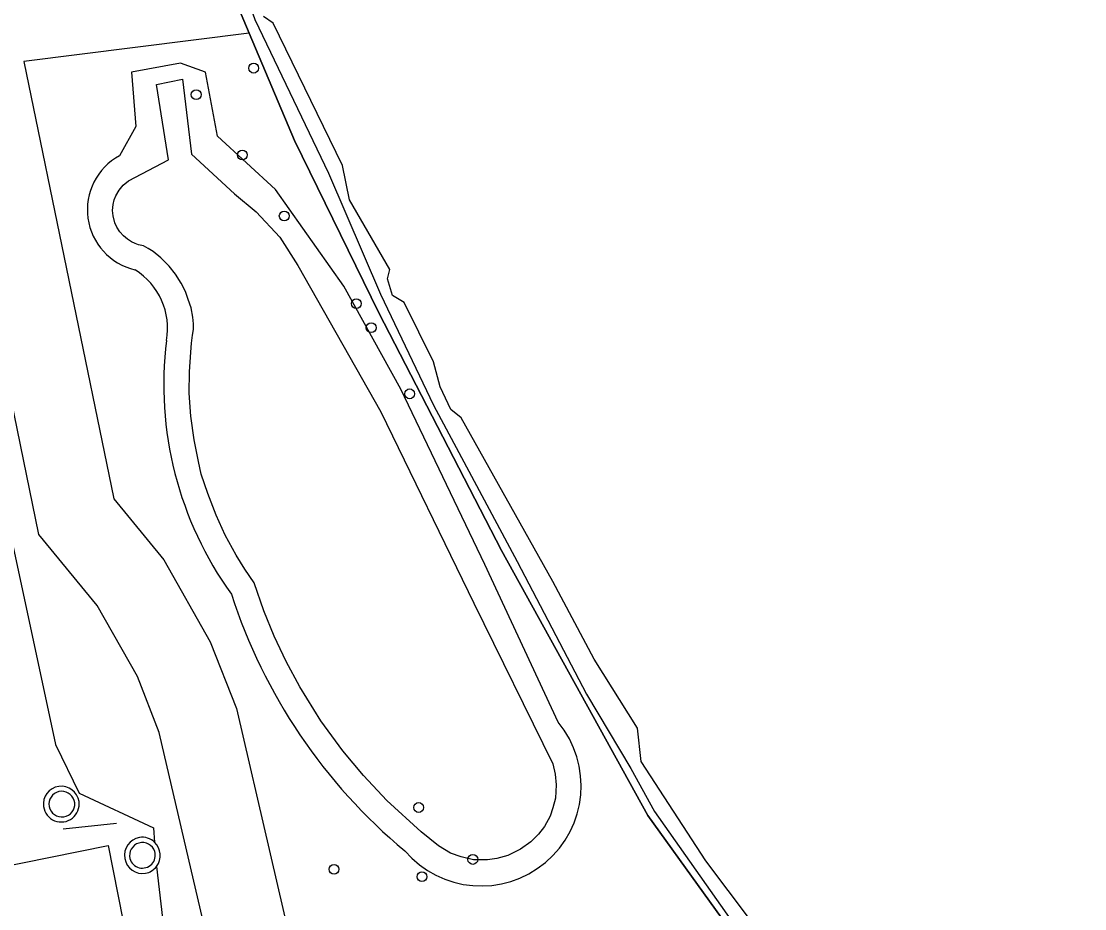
# Model space of a CAD drawing. Extents: x 160203 to 161526, y 379529 to 381797.
# Drawn here: x 161108.9 to 161214.5, y 380301.2 to 380389.4 of the extents above; entities that cross this region are included whole.
import ezdxf

# ---------------------------------------------------------------- set-up
doc = ezdxf.new("R2010")
doc.units = 0
for name, color, linetype in [('IMGEO_Boom', 7, 'Continuous'), ('IMGEO_Groenvoorziening', 7, 'Continuous'), ('IMGEO_Hek', 7, 'Continuous'), ('IMGEO_Loofbos', 7, 'Continuous'), ('IMGEO_Meer_plas_ven_vijver', 7, 'Continuous'), ('IMGEO_Terreindeel_open', 7, 'Continuous'), ('IMGEO_Waterloop', 7, 'Continuous')]:
    doc.layers.add(name, color=color, linetype=linetype)

msp = doc.modelspace()

# ---------------------------------------------------------------- linework, layer by layer
at = {"layer": 'IMGEO_Boom'}
for centre in [(161131.97, 380384.71), (161126.26, 380382.08), (161130.84, 380376.09), (161135, 380370.03), (161142.16, 380361.33), (161143.63, 380358.94), (161147.45, 380352.37), (161148.34, 380311.3), (161153.72, 380306.14), (161139.94, 380305.16), (161148.67, 380304.43)]:
    msp.add_circle(centre, 0.489, dxfattribs=at)
at = {"layer": 'IMGEO_Groenvoorziening'}
for points in [[(161125.8, 380435.7), (161125.72, 380432.7), (161125.45, 380428.66), (161126.24, 380415.69), (161127.56, 380407.28), (161128.2, 380404.06), (161129.96, 380397.99), (161130.03, 380396.69), (161130.52, 380394), (161132.08, 380389.55), (161139.4, 380374.27), (161144.57, 380362.28), (161149.83, 380351.26), (161158.11, 380335.72), (161165, 380322.55), (161169.4, 380315.18), (161171.76, 380310.91), (161182.4, 380295.77)], [(161214.45, 380233.59), (161214.03, 380235.52), (161213.33, 380250), (161213.14, 380254.07), (161208.11, 380270.05), (161196.61, 380282.55), (161182.13, 380295.16), (161171.08, 380310.5), (161156.56, 380336.8), (161144.38, 380360.41), (161136.01, 380377.53), (161131.53, 380388.18)], [(161162.19, 380319.78), (161154.91, 380335.43), (161146.58, 380352.83), (161140.91, 380363.07), (161134.13, 380372.66), (161128.38, 380377.96), (161127.2, 380384.3), (161124.69, 380385.19), (161119.83, 380384.3), (161120.27, 380378.92), (161118.65, 380376.01)], [(161106.06, 380305.22), (161117.52, 380307.51), (161128.87, 380250), (161129.92, 380244.63), (161054.54, 380229.91)]]:
    msp.add_lwpolyline(points, dxfattribs=at)
for centre, radius, start, end in [((161121.58, 380370.64), 6.12, 118.6692, 256.8114), ((161116.58, 380358.87), 6.84, 349.9051, 58.1502), ((161158.57, 380353.28), 35.53, 172.9006, 215.8144), ((161182.52, 380349.54), 55.45, 197.9153, 230.118), ((161154.53, 380313.45), 9.94, 220.4771, 39.5695), ((161112.87, 380311.63), 1.78, 8.4489, 187.8658), ((161112.87, 380311.64), 1.78, 188.0257, 8.289), ((161120.95, 380306.55), 1.81, 100.0659, 279.1296), ((161120.88, 380306.54), 1.81, 46.1321, 97.7335), ((161120.88, 380306.53), 1.8, 281.378, 323.1614)]:
    msp.add_arc(centre, radius, start, end, dxfattribs=at)
at = {"layer": 'IMGEO_Hek'}
for points in [[(161128.45, 380396.41), (161128.77, 380394.73), (161131.53, 380388.18)], [(161131.53, 380388.18), (161136.01, 380377.53), (161144.38, 380360.41), (161156.56, 380336.8), (161171.08, 380310.5), (161182.13, 380295.16), (161196.61, 380282.55), (161208.11, 380270.05), (161213.14, 380254.07), (161213.33, 380250), (161214.03, 380235.52), (161214.45, 380233.59)], [(161150.94, 380243.34), (161147.82, 380250), (161129.36, 380289.64), (161122.59, 380318.75), (161120.42, 380324.31), (161116.42, 380331.35), (161110.64, 380338.41), (161101.2, 380384.37), (161087.5, 380382.65)], [(161113.07, 380309.17), (161118.36, 380309.73)]]:
    msp.add_lwpolyline(points, dxfattribs=at)
at = {"layer": 'IMGEO_Loofbos'}
for points in [[(161131.53, 380388.18), (161128.77, 380394.73), (161128.45, 380396.41)], [(161131.53, 380388.18), (161109.16, 380385.37), (161118.08, 380341.95), (161123.04, 380335.89), (161127.66, 380327.76), (161130.25, 380321.13), (161136.96, 380292.27), (161157.27, 380248.68), (161166.99, 380251.71), (161180.56, 380204.96), (161212.11, 380215.85), (161206.89, 380230.98), (161214.45, 380233.59)], [(161150.94, 380243.34), (161147.82, 380250), (161129.36, 380289.64), (161122.59, 380318.75), (161120.42, 380324.31), (161116.42, 380331.35), (161110.64, 380338.41), (161101.2, 380384.37), (161087.5, 380382.65)], [(161087.5, 380382.65), (161088.87, 380378.27), (161097.22, 380380.1), (161098.79, 380380.45), (161112.3, 380317.55), (161114.65, 380312.73), (161122.01, 380309.27), (161122.13, 380307.84)], [(161122.32, 380305.45), (161123.44, 380295.75), (161130.28, 380260.02), (161132.73, 380256.82), (161135.83, 380239.13), (161056.31, 380223.36)]]:
    msp.add_lwpolyline(points, dxfattribs=at)
msp.add_arc((161120.88, 380306.54), 1.81, 323.0742, 46.1117, dxfattribs=at)
at = {"layer": 'IMGEO_Meer_plas_ven_vijver'}
msp.add_lwpolyline([(161161.65, 380315.64), (161161.89, 380314.61), (161161.99, 380313.55), (161161.91, 380312.23), (161161.67, 380311.27), (161161.38, 380310.45), (161160.83, 380309.41), (161160.22, 380308.65), (161159.48, 380307.9), (161158.45, 380307.16), (161157.18, 380306.53), (161156.09, 380306.24), (161155.17, 380306.1), (161153.79, 380306.1), (161152.57, 380306.39), (161151.49, 380306.77), (161150.3, 380307.48), (161148.6, 380308.88), (161145.17, 380312.01), (161142.88, 380314.48), (161140.81, 380316.94), (161138.64, 380319.91), (161136.55, 380323.27), (161135.18, 380325.81), (161134.01, 380328.32), (161132.98, 380330.84), (161132.01, 380333.62), (161131.1, 380334.97), (161130.23, 380336.34), (161129.14, 380338.35), (161128.24, 380340.34), (161127.4, 380342.48), (161126.76, 380344.39), (161126.5, 380345.64), (161126.05, 380347.79), (161125.73, 380350.14), (161125.57, 380352.45), (161125.6, 380354.56), (161125.73, 380356.5), (161125.8, 380357.41), (161125.91, 380358.21), (161126.01, 380358.76), (161126.01, 380359.32), (161125.93, 380359.98), (161125.75, 380360.91), (161125.48, 380361.75), (161125.19, 380362.52), (161124.77, 380363.37), (161124.21, 380364.24), (161123.58, 380365.06), (161122.76, 380365.86), (161121.99, 380366.5), (161121.5, 380366.81), (161121.04, 380367.08), (161120.55, 380367.18), (161120.2, 380367.31), (161119.83, 380367.47), (161119.45, 380367.72), (161119.05, 380368.06), (161118.68, 380368.46), (161118.39, 380368.93), (161118.19, 380369.35), (161118.02, 380370.04), (161117.97, 380370.58), (161118.02, 380371.17), (161118.13, 380371.63), (161118.29, 380372.04), (161118.61, 380372.6), (161119.02, 380373.1), (161119.53, 380373.51), (161123.51, 380375.59), (161122.33, 380383.1), (161124.91, 380383.62), (161125.8, 380376.18), (161130.07, 380372.23), (161132.21, 380370.43), (161134.57, 380367.92), (161136.34, 380365.12), (161144.59, 380350.6), (161153.81, 380331.58), (161161.65, 380315.64)], dxfattribs=at)
at = {"layer": 'IMGEO_Terreindeel_open'}
msp.add_lwpolyline([(161111.66, 380311.41), (161111.74, 380311.16)], dxfattribs=at)
for centre, start, end in [((161112.92, 380311.63), 16.6752, 189.77), ((161112.93, 380311.64), 201.8803, 16.5476), ((161120.93, 380306.54), 17.5377, 194.3224), ((161120.92, 380306.56), 195.3249, 16.5352)]:
    msp.add_arc(centre, 1.28, start, end, dxfattribs=at)
at = {"layer": 'IMGEO_Waterloop'}
msp.add_lwpolyline([(161183.48, 380297.18), (161176.84, 380306.01), (161170.44, 380315.87), (161170.06, 380319.18), (161165.76, 380326.03), (161161.67, 380333.73), (161152.55, 380349.98), (161151.55, 380350.83), (161150.47, 380353.06), (161149.82, 380355.56), (161146.89, 380361.45), (161145.74, 380362.14), (161145.24, 380363.8), (161145.47, 380364.72), (161141.49, 380371.63), (161140.78, 380375.05), (161133.91, 380389.16), (161132.94, 380389.84)], dxfattribs=at)

doc.saveas('drawing.dxf')
